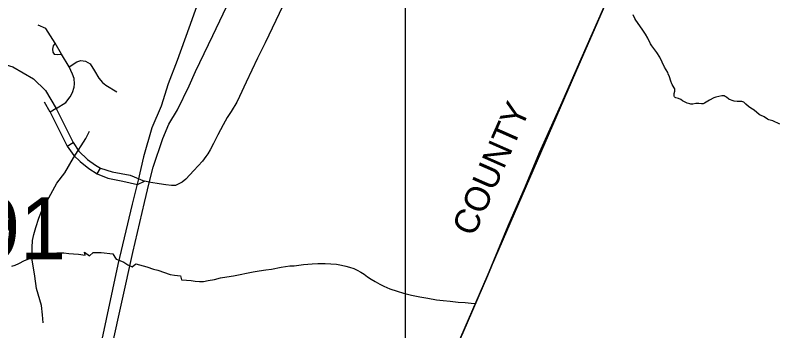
# Model space of a CAD drawing. Extents: x 2220236 to 2384410, y 720751 to 894131.
# Drawn here: x 2363960 to 2368999, y 832135 to 834220 of the extents above; entities that cross this region are included whole.
import ezdxf

# ---------------------------------------------------------------- set-up
doc = ezdxf.new("R2010")
doc.units = 0
for name, color, linetype in [('Exist Boundary Political City Limit New', 7, 'Continuous'), ('Exist Boundary Political CountyLine', 7, 'Continuous'), ('Exist Boundary Political CountyLine Label', 7, 'Continuous'), ('Exist Hydrographic Creek Single Shore', 7, 'Continuous'), ('Exist Railroad Mainline', 7, 'Continuous'), ('Exist Road Non-System Type 51', 7, 'Continuous'), ('Exist Road Primary Interstate Structure Ovrhead Sign Number Label', 7, 'Continuous'), ('Exist Road Primary US Divided Attributed', 7, 'Continuous'), ('Map Preparation Boundary City Limit Buffer Line', 7, 'Continuous'), ('Map Preparation Inset Cut Line', 7, 'Continuous')]:
    doc.layers.add(name, color=color, linetype=linetype)

msp = doc.modelspace()

# ---------------------------------------------------------------- linework, layer by layer
at = {"layer": 'Exist Boundary Political City Limit New'}
for points in [[(2367968.8, 834544.4), (2367662, 833840.3), (2366243, 830573.7)], [(2369012, 833500.4), (2368966.5, 833522.2), (2368939.8, 833529.3), (2368930.8, 833532.8), (2368909.2, 833548.8), (2368899.8, 833553.8), (2368884, 833560.4), (2368877.5, 833564.5), (2368843, 833592.4), (2368820.5, 833604.8), (2368806.8, 833615.8), (2368789, 833632.9), (2368775.2, 833644.3), (2368768.5, 833647.9), (2368761.8, 833649.9), (2368754.2, 833650.5), (2368730.2, 833649.9), (2368712.2, 833651.5), (2368704.2, 833653.1), (2368681.2, 833662.8), (2368676.5, 833665.5), (2368661.5, 833677.9), (2368652.5, 833683.7), (2368644.2, 833686.8), (2368635.8, 833687.5), (2368629, 833686.7), (2368589.8, 833677.5), (2368577.2, 833673.2), (2368548, 833657.9), (2368516, 833639.2), (2368505.5, 833635.1), (2368495, 833633.6), (2368476.8, 833635.9), (2368458, 833635.5), (2368439, 833633.1), (2368424.2, 833632.3), (2368418.2, 833633.6), (2368401.2, 833639.1), (2368384, 833646.7), (2368370.5, 833654.9), (2368358.8, 833663.5), (2368342.5, 833669.5), (2368326.5, 833673.8), (2368320.8, 833677.1), (2368317.5, 833680.8), (2368315.5, 833685.2), (2368314.2, 833696.1), (2368314.5, 833701.6), (2368318.8, 833718.8), (2368319.2, 833726.3), (2368318, 833733.1), (2368315.5, 833739.3), (2368302.5, 833761.1), (2368299.5, 833767.4), (2368292.8, 833784.6), (2368284, 833813.1), (2368276, 833832.9), (2368272, 833840.6), (2368250, 833876.2), (2368220.5, 833941.9), (2368200.2, 833973.8), (2368167.8, 834017.3), (2368159.2, 834031.7), (2368140.8, 834068.7), (2368125, 834095.2), (2368103.8, 834127.8), (2368061.8, 834187), (2368055, 834198), (2368043.2, 834221.9)]]:
    msp.add_lwpolyline(points, dxfattribs=at)
at = {"layer": 'Exist Boundary Political CountyLine'}
for points in [[(2369232, 837472.5), (2369134.2, 837243.5), (2369051.6, 837054.4), (2368979.5, 836889.1), (2368883.6, 836671.5), (2368786.7, 836453), (2368685.1, 836195.5), (2368564.5, 835919), (2368420.2, 835603.6), (2368271.2, 835256.8), (2368131.6, 834923.3), (2367986.3, 834586), (2367850.6, 834271.5), (2367699.6, 833932.3), (2367565.7, 833625.4), (2367425.2, 833311.9), (2367333.1, 833090.5)], [(2367333.1, 833090.5), (2367218.2, 832827.3), (2367081.5, 832498.6), (2366918.2, 832120.5), (2366774.8, 831804.1), (2366641, 831493.4), (2366536.5, 831255.9), (2366417.9, 830985.1), (2366255.5, 830607.9), (2366135.9, 830334.2), (2366003.9, 830029.3), (2365822.6, 829616), (2365650.7, 829216), (2365501.6, 828874.9), (2365333.6, 828490.1), (2365156, 828080.6), (2364993.7, 827699.6), (2364823.7, 827316.7)]]:
    msp.add_lwpolyline(points, dxfattribs=at)
at = {"layer": 'Exist Hydrographic Creek Single Shore'}
msp.add_lwpolyline([(2363938.1, 832560.9), (2363960.1, 832569.3), (2363983.9, 832579.2), (2364021.9, 832598.1), (2364049.7, 832609.7), (2364079.5, 832618.5), (2364103.4, 832626.7), (2364131.3, 832635.4), (2364169.1, 832641.9), (2364203.1, 832645.6), (2364235.1, 832650.2), (2364252.1, 832650.9), (2364281.1, 832648.8), (2364313.7, 832646.1), (2364345.3, 832644.2), (2364377.3, 832640.5), (2364421.5, 832634.8), (2364416.4, 832655), (2364449.5, 832631), (2364475.3, 832652.3), (2364527.9, 832652.3), (2364603.8, 832642.5), (2364618.1, 832621.1), (2364627.8, 832607.1), (2364651.7, 832599.3), (2364677.8, 832587.8), (2364704.1, 832570.2), (2364732.5, 832558.2), (2364756.4, 832576.5), (2364828.7, 832556.8), (2364873.3, 832542.5), (2364902.8, 832534.5), (2364983.1, 832506.9), (2365013.2, 832501.6), (2365052.7, 832497.9), (2365058, 832472.1), (2365091.3, 832468.5), (2365123.5, 832466.6), (2365149.6, 832463.7), (2365177.6, 832459.9), (2365203.6, 832460), (2365235.5, 832466.2), (2365277.5, 832474.5), (2365317.2, 832483.7), (2365359.2, 832492), (2365403.2, 832498.7), (2365446.8, 832507.1), (2365489.2, 832515.3), (2365532.8, 832523.7), (2365572.6, 832530.2), (2365616.6, 832537), (2365652.5, 832541.7), (2365716.3, 832554.2), (2365746.4, 832558.7), (2365774.4, 832563.1), (2365802.2, 832564.9), (2365864.3, 832571.7), (2365922.2, 832576.4), (2365960.2, 832578.9), (2366008.1, 832579.9), (2366046.2, 832578.2), (2366082.1, 832574.7), (2366116.2, 832568.9), (2366145.3, 832562.5), (2366169.9, 832554.7), (2366196.5, 832545.9), (2366220.6, 832534.4), (2366244.8, 832522.3), (2366265, 832508.4), (2366287.1, 832491.2), (2366311.4, 832475.1), (2366339.6, 832459.9), (2366369.8, 832443.7), (2366395.9, 832430), (2366436, 832412.9), (2366484.2, 832397.5), (2366526.5, 832383.8), (2366578.6, 832370.2), (2366634.8, 832359.4), (2366687, 832350), (2366742.9, 832340.2), (2366787.2, 832333.8), (2366833.3, 832329.7), (2366887.3, 832323.7), (2366933.4, 832322.3), (2366973.3, 832317.4), (2367002.2, 832314.9)], dxfattribs=at)
at = {"layer": 'Exist Railroad Mainline'}
for points in [[(2367333.1, 833090.5), (2367425.2, 833311.9), (2367565.7, 833625.4), (2367699.6, 833932.3), (2367850.6, 834271.5), (2367986.3, 834586), (2368131.6, 834923.3), (2368271.2, 835256.8), (2368420.2, 835603.6), (2368564.5, 835919), (2368685.1, 836195.5), (2368786.7, 836453), (2368883.6, 836671.5), (2368979.5, 836889.1), (2369051.6, 837054.4), (2369134.2, 837243.5), (2369232, 837472.5)], [(2364823.7, 827316.7), (2364993.7, 827699.6), (2365156, 828080.6), (2365333.6, 828490.1), (2365501.6, 828874.9), (2365650.7, 829216), (2365822.6, 829616), (2366003.9, 830029.3), (2366135.9, 830334.2), (2366255.5, 830607.9), (2366417.9, 830985.1), (2366536.5, 831255.9), (2366641, 831493.4), (2366774.8, 831804.1), (2366918.2, 832120.5), (2367081.5, 832498.6), (2367218.2, 832827.3), (2367333.1, 833090.5)]]:
    msp.add_lwpolyline(points, dxfattribs=at)
at = {"layer": 'Exist Road Non-System Type 51'}
for p, q in [((2364266.4, 833963.4), (2364224.5, 834034.8)), ((2364316.4, 833877.7), (2364266.4, 833963.4)), ((2364190.6, 833578.7), (2364152.2, 833644.7)), ((2364230.7, 833603.7), (2364190.6, 833578.7)), ((2364230.7, 833603.7), (2364343.2, 833379.7)), ((2364190.6, 833578.7), (2364303.9, 833354.7)), ((2364303.9, 833354.7), (2364343.2, 833379.7)), ((2364500.3, 833170.8), (2364523.5, 833210.1))]:
    msp.add_line(p, q, dxfattribs=at)
for points in [[(2365821.2, 834477.7), (2365611, 834036.7), (2365560.2, 833936.6), (2365486.3, 833778.5), (2365442.8, 833682.7), (2365423.2, 833645), (2365386.9, 833582.6), (2365360.8, 833544.9), (2365333.3, 833495.6), (2365298.5, 833430.3), (2365269.5, 833372.3), (2365247.8, 833330.2), (2365233.3, 833304.1), (2365220.2, 833286.7), (2365197, 833256.2), (2365140.5, 833193.8), (2365086.8, 833137.2), (2365062.9, 833116.9), (2365036.8, 833103.4), (2365019.4, 833095.7), (2364993.3, 833093.7), (2364954.9, 833098.1), (2364911, 833105.4)], [(2364224.5, 834034.8), (2364161.1, 834132.9), (2364112, 834154.3)], [(2364224.5, 834034.8), (2364210.2, 834016.9), (2364205.7, 833995.5), (2364207.5, 833975.9), (2364217.4, 833963.4), (2364239.7, 833960.7), (2364266.4, 833963.4)], [(2361110.2, 833941.9), (2361304.8, 833876.8), (2361384.7, 833867.9), (2361518.5, 833853.6), (2361826.9, 833835.7), (2362123.6, 833821.5), (2362366.4, 833839.3), (2362562.7, 833846.4), (2362780.9, 833842.9), (2362871.1, 833837.5), (2363091.9, 833811.6), (2363193.7, 833814.3), (2363476.6, 833836.6), (2363622.1, 833860.7), (2363789, 833900), (2363838.1, 833904.5), (2363893.4, 833894.6), (2363944.3, 833877.7), (2364080.4, 833800), (2364160.7, 833722.4), (2364230.7, 833603.7)], [(2364316.4, 833877.7), (2364367.3, 833912.5), (2364392.3, 833919.6), (2364424.4, 833915.2), (2364453.9, 833898.2), (2364483.3, 833851.8), (2364512.8, 833804.5), (2364536.9, 833775), (2364559.2, 833758.1), (2364631, 833714.4)], [(2364230.7, 833603.7), (2364294.1, 833643), (2364323.6, 833681.3), (2364338.7, 833709), (2364350.3, 833743.8), (2364351.2, 833767), (2364348.5, 833801.8), (2364338.7, 833831.3), (2364316.4, 833877.7)], [(2364144.1, 832187.5), (2364139.5, 832239.3), (2364133, 832302.4), (2364100.3, 832413.4), (2364089.5, 832496), (2364072.1, 832602.7), (2364072.1, 832685.4), (2364074.2, 832731.1), (2364082.9, 832770.2), (2364096, 832818.1), (2364115.6, 832879), (2364146, 832955.2), (2364180.8, 833013.9), (2364235.2, 833109.7), (2364287.4, 833179.3), (2364343.9, 833277.3), (2364426.6, 833405.6), (2364451.6, 833453.5)], [(2364343.2, 833379.7), (2364380.7, 833321.7), (2364436.9, 833266.3), (2364490.4, 833228.9), (2364523.5, 833210.1)], [(2364303.9, 833354.7), (2364345.9, 833293.1), (2364387.8, 833253.8), (2364446.7, 833206.5), (2364500.3, 833170.8)], [(2364523.5, 833210.1), (2364601.1, 833184.2), (2364719.4, 833163.7), (2364813.1, 833124.4)], [(2364500.3, 833170.8), (2364572.1, 833144.1), (2364670.3, 833122.7), (2364766.7, 833102.1), (2364813.1, 833124.4)], [(2364911, 833105.4), (2364855.5, 833115.1), (2364813.1, 833124.4)]]:
    msp.add_lwpolyline(points, dxfattribs=at)
at = {"layer": 'Exist Road Primary US Divided Attributed'}
for points in [[(2365510.3, 835225.3), (2365473.2, 835133.4), (2365364.5, 834830.2), (2365329.7, 834737.9), (2365251.4, 834529.9), (2365148.4, 834251.4), (2365106.4, 834135.3), (2365029.5, 833920.6), (2364970.1, 833765.4), (2364925.1, 833618.9), (2364862.2, 833475.2), (2364807.7, 833284.2), (2364772, 833128.9), (2364733.2, 832971.8), (2364637.7, 832573.8), (2364524.4, 832047.2), (2364427.5, 831612.6), (2364329.8, 831169), (2364266.4, 830882.6)], [(2364341.4, 830867.4), (2364393.2, 831103.9), (2364420.8, 831237.8), (2364498, 831571.5), (2364594.9, 832016), (2364735.9, 832652.3), (2364813.5, 832983.4), (2364844.3, 833111.9), (2364872, 833215.5), (2364935.3, 833404.7), (2364974.6, 833500.2), (2365031.7, 833594.2), (2365108.6, 833753.8), (2365152.1, 833848.1), (2365266.6, 834086), (2365401.4, 834373.3), (2365610.2, 834814.3), (2365759.6, 835137.8)]]:
    msp.add_lwpolyline(points, dxfattribs=at)
at = {"layer": 'Map Preparation Boundary City Limit Buffer Line'}
for points in [[(2367968.8, 834544.4), (2367662, 833840.3), (2366243, 830573.7)], [(2369012, 833500.4), (2368966.5, 833522.2), (2368939.8, 833529.3), (2368930.8, 833532.8), (2368909.2, 833548.8), (2368899.8, 833553.8), (2368884, 833560.4), (2368877.5, 833564.5), (2368843, 833592.4), (2368820.5, 833604.8), (2368806.8, 833615.8), (2368789, 833632.9), (2368775.2, 833644.3), (2368768.5, 833647.9), (2368761.8, 833649.9), (2368754.2, 833650.5), (2368730.2, 833649.9), (2368712.2, 833651.5), (2368704.2, 833653.1), (2368681.2, 833662.8), (2368676.5, 833665.5), (2368661.5, 833677.9), (2368652.5, 833683.7), (2368644.2, 833686.8), (2368635.8, 833687.5), (2368629, 833686.7), (2368589.8, 833677.5), (2368577.2, 833673.2), (2368548, 833657.9), (2368516, 833639.2), (2368505.5, 833635.1), (2368495, 833633.6), (2368476.8, 833635.9), (2368458, 833635.5), (2368439, 833633.1), (2368424.2, 833632.3), (2368418.2, 833633.6), (2368401.2, 833639.1), (2368384, 833646.7), (2368370.5, 833654.9), (2368358.8, 833663.5), (2368342.5, 833669.5), (2368326.5, 833673.8), (2368320.8, 833677.1), (2368317.5, 833680.8), (2368315.5, 833685.2), (2368314.2, 833696.1), (2368314.5, 833701.6), (2368318.8, 833718.8), (2368319.2, 833726.3), (2368318, 833733.1), (2368315.5, 833739.3), (2368302.5, 833761.1), (2368299.5, 833767.4), (2368292.8, 833784.6), (2368284, 833813.1), (2368276, 833832.9), (2368272, 833840.6), (2368250, 833876.2), (2368220.5, 833941.9), (2368200.2, 833973.8), (2368167.8, 834017.3), (2368159.2, 834031.7), (2368140.8, 834068.7), (2368125, 834095.2), (2368103.8, 834127.8), (2368061.8, 834187), (2368055, 834198), (2368043.2, 834221.9)]]:
    msp.add_lwpolyline(points, dxfattribs=at)
at = {"layer": 'Map Preparation Inset Cut Line'}
msp.add_lwpolyline([(2352250.4, 836555.8), (2366536.4, 836555.8), (2366536.4, 826026.4), (2352250.4, 826026.4), (2352250.4, 836555.8)], dxfattribs=at)
msp.add_lwpolyline([(2352250.4, 836555.8), (2366536.4, 836555.8), (2366536.4, 826026.4), (2352250.4, 826026.4), (2352250.4, 836555.8)], dxfattribs=at)

# ---------------------------------------------------------------- texts
at = {"layer": 'Exist Boundary Political CountyLine Label'}
msp.add_text('COUNTY', height=164.04, rotation=66.1881, dxfattribs=at).set_placement((2366991.3, 832750.7))
at = {"layer": 'Exist Road Primary Interstate Structure Ovrhead Sign Number Label'}
msp.add_text('S191', height=410.1, dxfattribs=at).set_placement((2363015.9, 832607.1))

doc.saveas('drawing.dxf')
